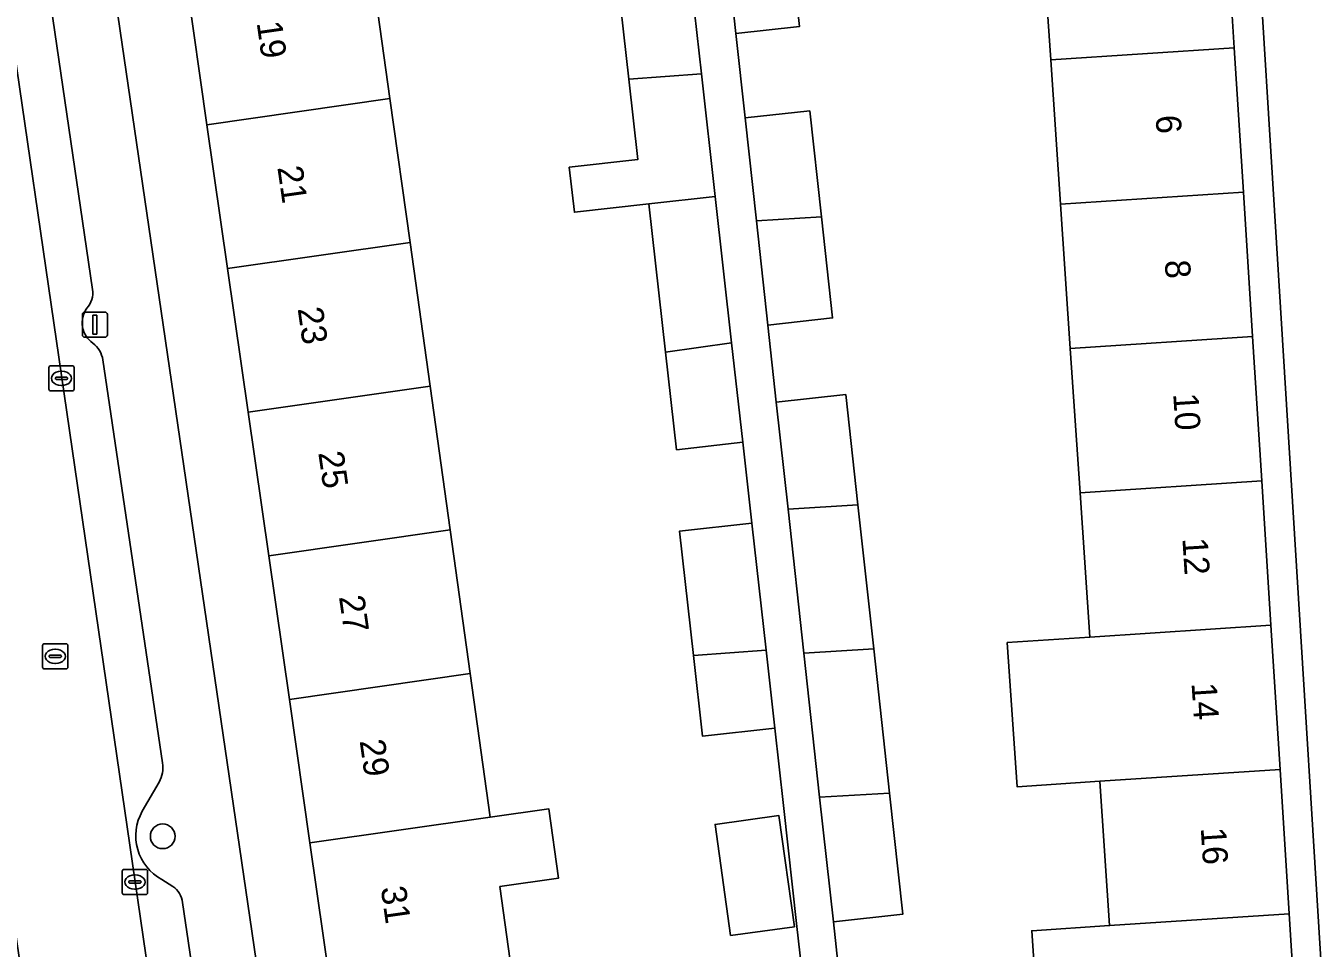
# Model space of a CAD drawing. Extents: x 159053 to 160042, y 380449 to 381423.
# Drawn here: x 159502.6 to 159553.7, y 381122 to 381158.5 of the extents above; entities that cross this region are included whole.
import ezdxf

# ---------------------------------------------------------------- set-up
doc = ezdxf.new("R2010")
doc.units = 0
for name, color, linetype in [('IMGEO_Boom', 7, 'Continuous'), ('IMGEO_Erf', 7, 'Continuous'), ('IMGEO_Kolk', 7, 'Continuous'), ('IMGEO_Lichtmast', 7, 'Continuous'), ('IMGEO_Pand', 7, 'Continuous'), ('IMGEO_Pand_nummerreeks', 7, 'Continuous'), ('IMGEO_Parkeervlak_open', 7, 'Continuous'), ('IMGEO_Rijbaan_lokaal_open', 7, 'Continuous'), ('IMGEO_Rioolput', 7, 'Continuous'), ('IMGEO_Voetpad_op_trap', 7, 'Continuous'), ('IMGEO_Voetpad_open', 7, 'Continuous')]:
    doc.layers.add(name, color=color, linetype=linetype)

msp = doc.modelspace()

# ---------------------------------------------------------------- linework, layer by layer
at = {"layer": 'IMGEO_Boom'}
msp.add_circle((159508.057, 381126.392), 0.489, dxfattribs=at)
at = {"layer": 'IMGEO_Erf'}
for points in [[(159550.971, 381169.356), (159549.763, 381169.232), (159550.135, 381163.361), (159550.497, 381157.642), (159550.86, 381151.923), (159551.222, 381146.203), (159551.585, 381140.483), (159551.947, 381134.763), (159552.31, 381129.044), (159552.672, 381123.324), (159553.044, 381117.453), (159550.953, 381117.314), (159551.022, 381116.161), (159554.244, 381116.384)], [(159513.074, 381131.819), (159512.258, 381137.51), (159511.442, 381143.203), (159510.626, 381148.894), (159509.811, 381154.586), (159508.995, 381160.278), (159508.158, 381166.116), (159505.308, 381165.647), (159513.151, 381111.974), (159517.559, 381112.218), (159517.211, 381114.836), (159515.542, 381114.597), (159514.705, 381120.436), (159513.889, 381126.127)], [(159530.549, 381122.455), (159529.934, 381126.862), (159532.463, 381127.214), (159533.078, 381122.808)]]:
    msp.add_lwpolyline(points, close=True, dxfattribs=at)
for points in [[(159542.849, 381117.078), (159542.479, 381122.648), (159545.56, 381122.852), (159545.171, 381128.571), (159541.898, 381128.354), (159541.51, 381134.071), (159544.782, 381134.288), (159544.394, 381140.006), (159544.005, 381145.724), (159543.616, 381151.442), (159543.227, 381157.16), (159542.838, 381162.877)], [(159532.86, 381162.358), (159533.285, 381158.489), (159530.756, 381158.212), (159531.123, 381154.861), (159533.687, 381155.143), (159534.148, 381150.939), (159534.587, 381146.936), (159532.024, 381146.655), (159532.359, 381143.597), (159535.113, 381143.899), (159535.593, 381139.527), (159536.22, 381133.816), (159536.846, 381128.107), (159537.373, 381123.308), (159534.619, 381123.006), (159535.054, 381119.038)], [(159516.264, 381161.323), (159517.058, 381155.627), (159517.853, 381149.932), (159518.647, 381144.238), (159519.441, 381138.542), (159520.236, 381132.848), (159521.03, 381127.153), (159523.345, 381127.485), (159523.729, 381124.732), (159521.415, 381124.399), (159521.825, 381121.458)], [(159533.608, 381118.989), (159533.179, 381122.819), (159532.642, 381127.619), (159532.299, 381130.679), (159529.442, 381130.359), (159529.084, 381133.555), (159528.531, 381138.489), (159531.388, 381138.809), (159531.03, 381142.008), (159528.408, 381141.714), (159527.975, 381145.578), (159527.316, 381151.457), (159524.361, 381151.126), (159524.161, 381152.911), (159526.874, 381153.215), (159526.517, 381156.405), (159525.977, 381161.221)]]:
    msp.add_lwpolyline(points, dxfattribs=at)
at = {"layer": 'IMGEO_Kolk'}
for p, q in [((159503.547, 381144.116), (159503.547, 381144.968)), ((159503.622, 381145.042), (159504.474, 381145.042)), ((159504.548, 381144.968), (159504.548, 381144.116)), ((159503.806, 381144.536), (159503.806, 381144.548)), ((159504.244, 381144.499), (159503.846, 381144.499)), ((159503.849, 381144.585), (159504.247, 381144.585)), ((159504.035, 381144.822), (159504.06, 381144.822)), ((159504.29, 381144.548), (159504.29, 381144.536)), ((159504.474, 381144.042), (159503.622, 381144.042)), ((159504.058, 381144.262), (159504.033, 381144.262)), ((159506.455, 381124.154), (159506.455, 381125.006)), ((159506.53, 381125.08), (159507.382, 381125.08)), ((159507.456, 381125.006), (159507.456, 381124.154)), ((159506.714, 381124.574), (159506.714, 381124.586)), ((159507.152, 381124.537), (159506.754, 381124.537)), ((159506.757, 381124.623), (159507.155, 381124.623)), ((159506.943, 381124.86), (159506.968, 381124.86)), ((159507.198, 381124.586), (159507.198, 381124.574)), ((159507.382, 381124.08), (159506.53, 381124.08)), ((159506.966, 381124.3), (159506.941, 381124.3))]:
    msp.add_line(p, q, dxfattribs=at)
for points in [[(159503.547, 381144.116), (159503.547, 381144.968)], [(159503.622, 381145.042), (159504.474, 381145.042)], [(159504.548, 381144.968), (159504.548, 381144.116)], [(159504.474, 381144.042), (159503.622, 381144.042)], [(159506.455, 381124.154), (159506.455, 381125.006)], [(159506.53, 381125.08), (159507.382, 381125.08)], [(159507.456, 381125.006), (159507.456, 381124.154)], [(159507.382, 381124.08), (159506.53, 381124.08)]]:
    msp.add_lwpolyline(points, dxfattribs=at)
for centre, radius, start, end in [((159503.624, 381144.966), 0.0765, 91.552, 178.448), ((159503.624, 381144.966), 0.0765, 91.552, 178.448), ((159504.472, 381144.966), 0.0765, 1.552, 88.448), ((159504.472, 381144.966), 0.0765, 1.552, 88.448), ((159503.846, 381144.545), 0.0403, 85.8775, 175.7526), ((159503.843, 381144.535), 0.0366, 178.938, 274.7102), ((159504.247, 381144.542), 0.043, 264.8664, 352.4533), ((159504.251, 381144.547), 0.0386, 1.7309, 96.639), ((159503.624, 381144.118), 0.0765, 181.552, 268.448), ((159503.624, 381144.118), 0.0765, 181.552, 268.448), ((159504.472, 381144.118), 0.0765, 271.552, 358.448), ((159504.472, 381144.118), 0.0765, 271.552, 358.448), ((159506.532, 381125.004), 0.0765, 91.552, 178.448), ((159506.532, 381125.004), 0.0765, 91.552, 178.448), ((159507.38, 381125.004), 0.0765, 1.552, 88.448), ((159507.38, 381125.004), 0.0765, 1.552, 88.448), ((159506.754, 381124.583), 0.0403, 85.8775, 175.7526), ((159506.751, 381124.573), 0.0366, 178.938, 274.7102), ((159507.155, 381124.58), 0.043, 264.8664, 352.4533), ((159507.159, 381124.585), 0.0386, 1.7309, 96.639), ((159506.532, 381124.156), 0.0765, 181.552, 268.448), ((159506.532, 381124.156), 0.0765, 181.552, 268.448), ((159507.38, 381124.156), 0.0765, 271.552, 358.448), ((159507.38, 381124.156), 0.0765, 271.552, 358.448)]:
    msp.add_arc(centre, radius, start, end, dxfattribs=at)
for centre, major_axis, ratio, start_param, end_param in [((159504.034, 381144.542), (-0.387, 0.002), 0.722429, 4.712389, 7.853982), ((159504.059, 381144.542), (-0.39, 0.002), 0.717154, 1.570796, 4.712389), ((159506.942, 381124.58), (-0.387, 0.002), 0.722429, 4.712389, 7.853982), ((159506.967, 381124.58), (-0.39, 0.002), 0.717154, 1.570796, 4.712389)]:
    msp.add_ellipse(centre, major_axis=major_axis, ratio=ratio, start_param=start_param, end_param=end_param, dxfattribs=at)
at = {"layer": 'IMGEO_Lichtmast'}
for p, q in [((159504.874, 381146.27), (159504.874, 381147.07)), ((159504.874, 381147.07), (159504.874, 381146.27)), ((159504.974, 381147.17), (159505.764, 381147.17)), ((159505.764, 381147.17), (159504.974, 381147.17)), ((159505.864, 381147.07), (159505.864, 381146.27)), ((159505.864, 381146.27), (159505.864, 381147.07)), ((159505.764, 381146.17), (159504.974, 381146.17)), ((159504.974, 381146.17), (159505.764, 381146.17))]:
    msp.add_line(p, q, dxfattribs=at)
msp.add_lwpolyline([(159505.294, 381147.045), (159505.444, 381147.045), (159505.444, 381146.295), (159505.294, 381146.295), (159505.294, 381147.045)], dxfattribs=at)
for centre, start, end in [((159504.974, 381147.07), 90, 180), ((159504.974, 381147.07), 90, 180), ((159505.764, 381147.07), 0, 90), ((159505.764, 381147.07), 360, 90), ((159504.974, 381146.27), 180, 270), ((159504.974, 381146.27), 180, 270), ((159505.764, 381146.27), 270, 0), ((159505.764, 381146.27), 270, 0)]:
    msp.add_arc(centre, 0.1, start, end, dxfattribs=at)
at = {"layer": 'IMGEO_Pand'}
for points in [[(159543.227, 381157.16), (159550.497, 381157.642), (159550.135, 381163.361), (159542.838, 381162.877)], [(159532.86, 381162.358), (159530.317, 381162.208), (159530.756, 381158.212), (159533.285, 381158.489)], [(159508.995, 381160.278), (159509.811, 381154.586), (159517.058, 381155.627), (159516.264, 381161.323)], [(159526.517, 381156.405), (159529.394, 381156.614), (159528.842, 381161.542), (159525.977, 381161.221)], [(159543.616, 381151.442), (159550.86, 381151.923), (159550.497, 381157.642), (159543.227, 381157.16)], [(159529.394, 381156.614), (159526.517, 381156.405), (159526.874, 381153.215), (159524.161, 381152.911), (159524.361, 381151.126), (159527.316, 381151.457), (159529.939, 381151.75)], [(159517.058, 381155.627), (159509.811, 381154.586), (159510.626, 381148.894), (159517.853, 381149.932)], [(159531.57, 381150.786), (159534.148, 381150.939), (159533.687, 381155.143), (159531.123, 381154.861)], [(159529.939, 381151.75), (159527.316, 381151.457), (159527.975, 381145.578), (159530.588, 381145.953)], [(159543.616, 381151.442), (159544.005, 381145.724), (159551.222, 381146.203), (159550.86, 381151.923)], [(159531.57, 381150.786), (159532.024, 381146.655), (159534.587, 381146.936), (159534.148, 381150.939)], [(159517.853, 381149.932), (159510.626, 381148.894), (159511.442, 381143.203), (159518.647, 381144.238)], [(159530.588, 381145.953), (159527.975, 381145.578), (159528.408, 381141.714), (159531.03, 381142.008)], [(159544.394, 381140.006), (159551.585, 381140.483), (159551.222, 381146.203), (159544.005, 381145.724)], [(159511.442, 381143.203), (159512.258, 381137.51), (159519.441, 381138.542), (159518.647, 381144.238)], [(159535.593, 381139.527), (159535.113, 381143.899), (159532.359, 381143.597), (159532.824, 381139.363)], [(159544.782, 381134.288), (159551.947, 381134.763), (159551.585, 381140.483), (159544.394, 381140.006)], [(159533.45, 381133.652), (159536.22, 381133.816), (159535.593, 381139.527), (159532.824, 381139.363)], [(159529.084, 381133.555), (159531.953, 381133.764), (159531.388, 381138.809), (159528.531, 381138.489)], [(159513.074, 381131.819), (159520.236, 381132.848), (159519.441, 381138.542), (159512.258, 381137.51)], [(159544.782, 381134.288), (159541.51, 381134.071), (159541.898, 381128.354), (159545.171, 381128.571), (159552.31, 381129.044), (159551.947, 381134.763)], [(159529.084, 381133.555), (159529.442, 381130.359), (159532.299, 381130.679), (159531.953, 381133.764)], [(159534.077, 381127.942), (159536.846, 381128.107), (159536.22, 381133.816), (159533.45, 381133.652)], [(159521.03, 381127.153), (159520.236, 381132.848), (159513.074, 381131.819), (159513.889, 381126.127)], [(159545.56, 381122.852), (159552.672, 381123.324), (159552.31, 381129.044), (159545.171, 381128.571)], [(159534.077, 381127.942), (159534.619, 381123.006), (159537.373, 381123.308), (159536.846, 381128.107)], [(159521.03, 381127.153), (159513.889, 381126.127), (159514.705, 381120.436), (159521.825, 381121.458), (159521.415, 381124.399), (159523.729, 381124.732), (159523.345, 381127.485)], [(159530.549, 381122.455), (159533.078, 381122.808), (159532.463, 381127.214), (159529.934, 381126.862)], [(159545.56, 381122.852), (159542.479, 381122.648), (159542.849, 381117.078), (159542.866, 381116.817), (159545.959, 381116.983), (159550.953, 381117.314), (159553.044, 381117.453), (159552.672, 381123.324)]]:
    msp.add_lwpolyline(points, close=True, dxfattribs=at)
at = {"layer": 'IMGEO_Parkeervlak_open'}
for points in [[(159502.212, 381166.735), (159501.264, 381167.397), (159500.612, 381168.186), (159500.704, 381167.556), (159509.667, 381105.969)], [(159505.28, 381148.066), (159502.772, 381165.23), (159502.662, 381166.106)], [(159508.05, 381129.303), (159505.691, 381145.274)], [(159507.248, 381127.386), (159507.913, 381128.536)], [(159508.458, 381124.402), (159508.021, 381124.68)], [(159511.034, 381108.925), (159508.839, 381123.764)]]:
    msp.add_lwpolyline(points, dxfattribs=at)
for centre, radius, start, end in [((159504.352, 381147.939), 0.936, 318.7178, 7.8132), ((159505.838, 381146.745), 0.971, 143.6218, 235.9486), ((159504.618, 381145.087), 1.089, 9.8797, 51.6427), ((159506.856, 381129.121), 1.208, 331.0613, 8.6842), ((159508.957, 381126.411), 1.967, 150.2825, 241.6027), ((159508.005, 381123.699), 0.837, 4.4775, 57.212)]:
    msp.add_arc(centre, radius, start, end, dxfattribs=at)
at = {"layer": 'IMGEO_Rijbaan_lokaal_open'}
msp.add_lwpolyline([(159500.704, 381167.556), (159495.83, 381166.836), (159504.739, 381105.188), (159509.667, 381105.969)], close=True, dxfattribs=at)
at = {"layer": 'IMGEO_Rioolput'}
for p, q in [((159503.3, 381133.099), (159503.3, 381133.951)), ((159503.375, 381134.025), (159504.227, 381134.025)), ((159503.788, 381133.805), (159503.813, 381133.805)), ((159504.301, 381133.951), (159504.301, 381133.099)), ((159503.559, 381133.519), (159503.559, 381133.531)), ((159503.997, 381133.482), (159503.599, 381133.482)), ((159503.602, 381133.568), (159504, 381133.568)), ((159503.811, 381133.245), (159503.786, 381133.245)), ((159504.043, 381133.531), (159504.043, 381133.519)), ((159504.227, 381133.025), (159503.375, 381133.025))]:
    msp.add_line(p, q, dxfattribs=at)
for points in [[(159503.3, 381133.099), (159503.3, 381133.951)], [(159503.375, 381134.025), (159504.227, 381134.025)], [(159504.301, 381133.951), (159504.301, 381133.099)], [(159504.227, 381133.025), (159503.375, 381133.025)]]:
    msp.add_lwpolyline(points, dxfattribs=at)
for centre, radius, start, end in [((159503.377, 381133.949), 0.0765, 91.552, 178.448), ((159503.377, 381133.949), 0.0765, 91.552, 178.448), ((159504.225, 381133.949), 0.0765, 1.552, 88.448), ((159504.225, 381133.949), 0.0765, 1.552, 88.448), ((159503.599, 381133.528), 0.0403, 85.8775, 175.7526), ((159503.596, 381133.518), 0.0366, 178.938, 274.7102), ((159504, 381133.525), 0.043, 264.8664, 352.4533), ((159504.004, 381133.53), 0.0386, 1.7309, 96.639), ((159503.377, 381133.101), 0.0765, 181.552, 268.448), ((159503.377, 381133.101), 0.0765, 181.552, 268.448), ((159504.225, 381133.101), 0.0765, 271.552, 358.448), ((159504.225, 381133.101), 0.0765, 271.552, 358.448)]:
    msp.add_arc(centre, radius, start, end, dxfattribs=at)
for centre, major_axis, ratio, start_param, end_param in [((159503.787, 381133.525), (-0.387, 0.002), 0.722429, 4.712389, 7.853982), ((159503.812, 381133.525), (-0.39, 0.002), 0.717154, 1.570796, 4.712389)]:
    msp.add_ellipse(centre, major_axis=major_axis, ratio=ratio, start_param=start_param, end_param=end_param, dxfattribs=at)
at = {"layer": 'IMGEO_Voetpad_op_trap'}
msp.add_lwpolyline([(159555.835, 381168.884), (159556.672, 381169.986), (159550.971, 381169.356), (159554.244, 381116.384), (159554.494, 381111.677), (159556.453, 381111.966), (159557.841, 381112.195), (159572.181, 381015.08), (159570.79, 381014.875), (159570.994, 381013.371), (159571.578, 381009.42), (159573.254, 380997.153), (159574.532, 380987.48), (159575.287, 380982.768), (159579.899, 380983.419)], dxfattribs=at)
at = {"layer": 'IMGEO_Voetpad_open'}
for points in [[(159536.881, 380989.854), (159536.416, 380989.716), (159536.175, 380990.447), (159531.838, 381003.607), (159526.805, 381019.287), (159526.692, 381019.269), (159526.177, 381022.796), (159513.71, 381108.241), (159513.655, 381108.522), (159513.151, 381111.974), (159505.308, 381165.647), (159502.772, 381165.23), (159505.28, 381148.066)], [(159528.842, 381161.542), (159529.394, 381156.614), (159529.939, 381151.75), (159530.588, 381145.953), (159531.03, 381142.008), (159531.388, 381138.809), (159531.953, 381133.764), (159532.299, 381130.679), (159532.642, 381127.619), (159533.179, 381122.819), (159533.608, 381118.989), (159533.767, 381116.418), (159535.204, 381116.531), (159535.054, 381119.038), (159534.619, 381123.006), (159534.077, 381127.942), (159533.45, 381133.652), (159532.824, 381139.363), (159532.359, 381143.597), (159532.024, 381146.655), (159531.57, 381150.786), (159531.123, 381154.861), (159530.756, 381158.212), (159530.317, 381162.208)], [(159505.691, 381145.274), (159508.05, 381129.303)], [(159507.913, 381128.536), (159507.248, 381127.386)], [(159508.021, 381124.68), (159508.458, 381124.402)], [(159508.839, 381123.764), (159511.034, 381108.925)]]:
    msp.add_lwpolyline(points, dxfattribs=at)
for centre, radius, start, end in [((159504.352, 381147.939), 0.936, 318.7178, 7.8132), ((159505.838, 381146.745), 0.971, 143.6218, 235.9486), ((159504.618, 381145.087), 1.089, 9.8797, 51.6427), ((159506.856, 381129.121), 1.208, 331.0613, 8.6842), ((159508.957, 381126.411), 1.967, 150.2825, 241.6027), ((159508.005, 381123.699), 0.837, 4.4775, 57.212)]:
    msp.add_arc(centre, radius, start, end, dxfattribs=at)

# ---------------------------------------------------------------- texts
at = {"layer": 'IMGEO_Pand_nummerreeks'}
for s, rotation, p in [('19', 278.1564, (159511.775, 381158.636)), ('6', 273.6257, (159547.381, 381154.952)), ('21', 278.1564, (159512.597, 381152.904)), ('8', 273.6257, (159547.744, 381149.21)), ('23', 278.1564, (159513.399, 381147.306)), ('10', 273.6257, (159548.079, 381143.932)), ('25', 278.1564, (159514.217, 381141.596)), ('12', 273.6257, (159548.443, 381138.2)), ('27', 278.1564, (159515.036, 381135.886)), ('14', 273.6257, (159548.806, 381132.458)), ('29', 278.1564, (159515.854, 381130.176)), ('16', 273.6257, (159549.17, 381126.72)), ('31', 278.1564, (159516.689, 381124.354))]:
    msp.add_text(s, height=1, rotation=rotation, dxfattribs=at).set_placement(p)

doc.saveas('drawing.dxf')
